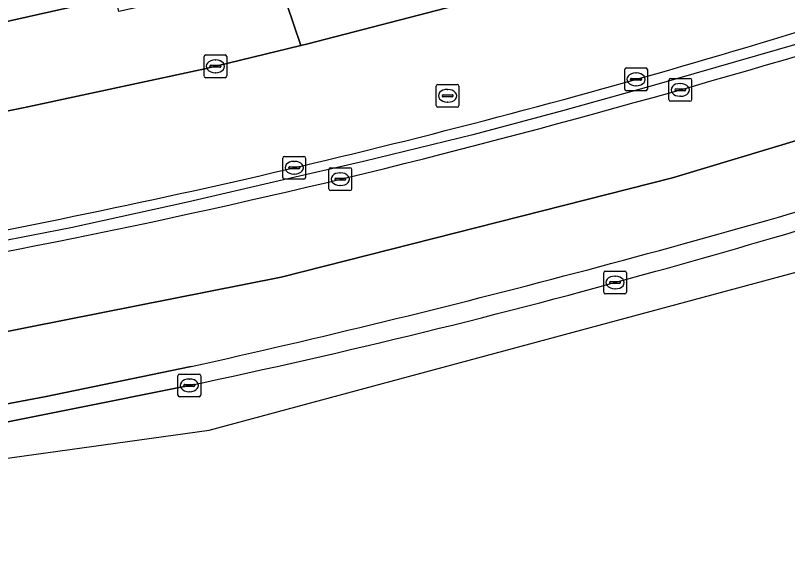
# Model space of a CAD drawing. Extents: x 161838 to 162344, y 381620 to 382160.
# Drawn here: x 162205.58 to 162239.49, y 381619.9 to 381644.21 of the extents above; entities that cross this region are included whole.
import ezdxf

# ---------------------------------------------------------------- set-up
doc = ezdxf.new("R2010")
doc.units = 0
for name, color, linetype in [('IMGEO_Berm_open', 7, 'Continuous'), ('IMGEO_Hek', 7, 'Continuous'), ('IMGEO_Kolk', 7, 'Continuous'), ('IMGEO_Pand', 7, 'Continuous'), ('IMGEO_Rijbaan_lokaal_open', 7, 'Continuous'), ('IMGEO_Rijbaan_regionaal_gesloten', 7, 'Continuous'), ('IMGEO_Rioolput', 7, 'Continuous'), ('IMGEO_Voetpad_open', 7, 'Continuous')]:
    doc.layers.add(name, color=color, linetype=linetype)

msp = doc.modelspace()

# ---------------------------------------------------------------- linework, layer by layer
at = {"layer": 'IMGEO_Berm_open'}
for points in [[(162213.304, 381628.78), (162206.862, 381627.445), (162202.178, 381626.577), (162200.575, 381626.313), (162197.654, 381625.82)], [(162183.072, 381622.703), (162196.222, 381624.571), (162202.615, 381625.821), (162213.216, 381627.95)]]:
    msp.add_lwpolyline(points, dxfattribs=at)
for centre, radius, start, end in [((162120.639, 382045.642), 420.486, 285.34665, 289.11306), ((162137.649, 381978.348), 350.134, 281.02648, 287.29289), ((162141.246, 381964.503), 336.79, 280.87362, 285.61919), ((162122.85, 382030.969), 413.151, 285.56323, 287.94028), ((162115.301, 382067.41), 449.445, 282.59478, 287.02725), ((162147.07, 381942.387), 321.319, 281.87964, 285.64064)]:
    msp.add_arc(centre, radius, start, end, dxfattribs=at)
at = {"layer": 'IMGEO_Hek'}
msp.add_lwpolyline([(162241.823, 381643.497), (162233.545, 381641.12), (162229.612, 381640.011), (162225.666, 381638.966), (162220.873, 381637.787), (162217.165, 381636.942), (162213.136, 381635.998), (162208.014, 381634.881), (162199.733, 381633.272), (162194.605, 381632.38), (162187.696, 381631.333), (162181.837, 381630.583), (162175.425, 381629.906), (162170.79, 381629.51), (162167.399, 381629.27), (162161.318, 381628.942), (162155.604, 381628.756), (162151.691, 381628.719), (162146.625, 381628.693), (162143.587, 381628.688), (162139.006, 381628.698), (162137.794, 381628.704)], dxfattribs=at)
at = {"layer": 'IMGEO_Kolk'}
for p, q in [((162213.865, 381641.548), (162213.865, 381642.4)), ((162213.94, 381642.474), (162214.792, 381642.474)), ((162214.866, 381642.4), (162214.866, 381641.548)), ((162214.124, 381641.968), (162214.124, 381641.98)), ((162214.167, 381642.017), (162214.565, 381642.017)), ((162214.353, 381642.254), (162214.378, 381642.254)), ((162214.608, 381641.98), (162214.608, 381641.968)), ((162214.562, 381641.931), (162214.164, 381641.931)), ((162214.376, 381641.694), (162214.351, 381641.694)), ((162232.338, 381640.975), (162232.338, 381641.827)), ((162232.413, 381641.901), (162233.265, 381641.901)), ((162232.826, 381641.681), (162232.851, 381641.681)), ((162233.339, 381641.827), (162233.339, 381640.975)), ((162214.792, 381641.474), (162213.94, 381641.474)), ((162232.597, 381641.395), (162232.597, 381641.407)), ((162233.035, 381641.358), (162232.637, 381641.358)), ((162232.64, 381641.444), (162233.038, 381641.444)), ((162233.081, 381641.407), (162233.081, 381641.395)), ((162234.278, 381640.513), (162234.278, 381641.365)), ((162234.353, 381641.439), (162235.205, 381641.439)), ((162235.279, 381641.365), (162235.279, 381640.513)), ((162232.849, 381641.121), (162232.824, 381641.121)), ((162234.537, 381640.933), (162234.537, 381640.945)), ((162234.58, 381640.982), (162234.978, 381640.982)), ((162234.766, 381641.219), (162234.791, 381641.219)), ((162235.021, 381640.945), (162235.021, 381640.933)), ((162233.265, 381640.901), (162232.413, 381640.901)), ((162234.975, 381640.896), (162234.577, 381640.896)), ((162234.789, 381640.659), (162234.764, 381640.659)), ((162235.205, 381640.439), (162234.353, 381640.439)), ((162217.324, 381637.09), (162217.324, 381637.942)), ((162217.399, 381638.016), (162218.251, 381638.016)), ((162218.325, 381637.942), (162218.325, 381637.09)), ((162217.626, 381637.559), (162218.024, 381637.559)), ((162217.812, 381637.796), (162217.837, 381637.796)), ((162217.583, 381637.51), (162217.583, 381637.522)), ((162218.021, 381637.473), (162217.623, 381637.473)), ((162217.835, 381637.236), (162217.81, 381637.236)), ((162218.067, 381637.522), (162218.067, 381637.51)), ((162219.347, 381636.589), (162219.347, 381637.441)), ((162219.422, 381637.515), (162220.274, 381637.515)), ((162219.835, 381637.295), (162219.86, 381637.295)), ((162220.348, 381637.441), (162220.348, 381636.589)), ((162218.251, 381637.016), (162217.399, 381637.016)), ((162219.606, 381637.009), (162219.606, 381637.021)), ((162220.044, 381636.972), (162219.646, 381636.972)), ((162219.649, 381637.058), (162220.047, 381637.058)), ((162220.09, 381637.021), (162220.09, 381637.009)), ((162219.858, 381636.735), (162219.833, 381636.735)), ((162220.274, 381636.515), (162219.422, 381636.515)), ((162231.416, 381632.048), (162231.416, 381632.9)), ((162231.491, 381632.974), (162232.343, 381632.974)), ((162232.417, 381632.9), (162232.417, 381632.048)), ((162231.675, 381632.468), (162231.675, 381632.48)), ((162231.718, 381632.517), (162232.116, 381632.517)), ((162231.904, 381632.754), (162231.929, 381632.754)), ((162232.159, 381632.48), (162232.159, 381632.468)), ((162232.113, 381632.431), (162231.715, 381632.431)), ((162231.927, 381632.194), (162231.902, 381632.194)), ((162232.343, 381631.974), (162231.491, 381631.974)), ((162212.794, 381628.452), (162213.646, 381628.452)), ((162212.719, 381627.526), (162212.719, 381628.378)), ((162213.207, 381628.232), (162213.232, 381628.232)), ((162213.72, 381628.378), (162213.72, 381627.526)), ((162212.978, 381627.946), (162212.978, 381627.958)), ((162213.416, 381627.909), (162213.018, 381627.909)), ((162213.021, 381627.995), (162213.419, 381627.995)), ((162213.462, 381627.958), (162213.462, 381627.946)), ((162213.646, 381627.452), (162212.794, 381627.452)), ((162213.23, 381627.672), (162213.205, 381627.672))]:
    msp.add_line(p, q, dxfattribs=at)
for points in [[(162213.865, 381641.548), (162213.865, 381642.4)], [(162213.94, 381642.474), (162214.792, 381642.474)], [(162214.866, 381642.4), (162214.866, 381641.548)], [(162232.338, 381640.975), (162232.338, 381641.827)], [(162232.413, 381641.901), (162233.265, 381641.901)], [(162233.339, 381641.827), (162233.339, 381640.975)], [(162214.792, 381641.474), (162213.94, 381641.474)], [(162234.278, 381640.513), (162234.278, 381641.365)], [(162234.353, 381641.439), (162235.205, 381641.439)], [(162235.279, 381641.365), (162235.279, 381640.513)], [(162233.265, 381640.901), (162232.413, 381640.901)], [(162235.205, 381640.439), (162234.353, 381640.439)], [(162217.324, 381637.09), (162217.324, 381637.942)], [(162217.399, 381638.016), (162218.251, 381638.016)], [(162218.325, 381637.942), (162218.325, 381637.09)], [(162219.347, 381636.589), (162219.347, 381637.441)], [(162219.422, 381637.515), (162220.274, 381637.515)], [(162220.348, 381637.441), (162220.348, 381636.589)], [(162218.251, 381637.016), (162217.399, 381637.016)], [(162220.274, 381636.515), (162219.422, 381636.515)], [(162231.416, 381632.048), (162231.416, 381632.9)], [(162231.491, 381632.974), (162232.343, 381632.974)], [(162232.417, 381632.9), (162232.417, 381632.048)], [(162232.343, 381631.974), (162231.491, 381631.974)], [(162212.794, 381628.452), (162213.646, 381628.452)], [(162212.719, 381627.526), (162212.719, 381628.378)], [(162213.72, 381628.378), (162213.72, 381627.526)], [(162213.646, 381627.452), (162212.794, 381627.452)]]:
    msp.add_lwpolyline(points, dxfattribs=at)
for centre, radius, start, end in [((162213.942, 381642.398), 0.0765, 91.552, 178.448), ((162213.942, 381642.398), 0.0765, 91.552, 178.448), ((162214.79, 381642.398), 0.0765, 1.552, 88.448), ((162214.79, 381642.398), 0.0765, 1.552, 88.448), ((162214.164, 381641.977), 0.0403, 85.8775, 175.7526), ((162214.161, 381641.967), 0.0366, 178.938, 274.7102), ((162214.565, 381641.974), 0.043, 264.8664, 352.4533), ((162214.569, 381641.979), 0.0386, 1.7309, 96.639), ((162232.415, 381641.825), 0.0765, 91.552, 178.448), ((162232.415, 381641.825), 0.0765, 91.552, 178.448), ((162233.263, 381641.825), 0.0765, 1.552, 88.448), ((162233.263, 381641.825), 0.0765, 1.552, 88.448), ((162213.942, 381641.55), 0.0765, 181.552, 268.448), ((162213.942, 381641.55), 0.0765, 181.552, 268.448), ((162214.79, 381641.55), 0.0765, 271.552, 358.448), ((162214.79, 381641.55), 0.0765, 271.552, 358.448), ((162232.637, 381641.404), 0.0403, 85.8775, 175.7526), ((162232.634, 381641.394), 0.0366, 178.938, 274.7102), ((162233.038, 381641.401), 0.043, 264.8664, 352.4533), ((162233.042, 381641.406), 0.0386, 1.7309, 96.639), ((162234.355, 381641.363), 0.0765, 91.552, 178.448), ((162234.355, 381641.363), 0.0765, 91.552, 178.448), ((162235.203, 381641.363), 0.0765, 1.552, 88.448), ((162235.203, 381641.363), 0.0765, 1.552, 88.448), ((162232.415, 381640.977), 0.0765, 181.552, 268.448), ((162232.415, 381640.977), 0.0765, 181.552, 268.448), ((162233.263, 381640.977), 0.0765, 271.552, 358.448), ((162233.263, 381640.977), 0.0765, 271.552, 358.448), ((162234.577, 381640.942), 0.0403, 85.8775, 175.7526), ((162234.982, 381640.944), 0.0386, 1.7309, 96.639), ((162234.574, 381640.932), 0.0366, 178.938, 274.7102), ((162234.978, 381640.939), 0.043, 264.8664, 352.4533), ((162234.355, 381640.515), 0.0765, 181.552, 268.448), ((162234.355, 381640.515), 0.0765, 181.552, 268.448), ((162235.203, 381640.515), 0.0765, 271.552, 358.448), ((162235.203, 381640.515), 0.0765, 271.552, 358.448), ((162217.401, 381637.94), 0.0765, 91.552, 178.448), ((162217.401, 381637.94), 0.0765, 91.552, 178.448), ((162218.249, 381637.94), 0.0765, 1.552, 88.448), ((162218.249, 381637.94), 0.0765, 1.552, 88.448), ((162217.623, 381637.519), 0.0403, 85.8775, 175.7526), ((162218.028, 381637.521), 0.0386, 1.7309, 96.639), ((162217.62, 381637.509), 0.0366, 178.938, 274.7102), ((162218.024, 381637.516), 0.043, 264.8664, 352.4533), ((162219.424, 381637.439), 0.0765, 91.552, 178.448), ((162219.424, 381637.439), 0.0765, 91.552, 178.448), ((162220.272, 381637.439), 0.0765, 1.552, 88.448), ((162220.272, 381637.439), 0.0765, 1.552, 88.448), ((162217.401, 381637.092), 0.0765, 181.552, 268.448), ((162217.401, 381637.092), 0.0765, 181.552, 268.448), ((162218.249, 381637.092), 0.0765, 271.552, 358.448), ((162218.249, 381637.092), 0.0765, 271.552, 358.448), ((162219.646, 381637.018), 0.0403, 85.8775, 175.7526), ((162219.643, 381637.008), 0.0366, 178.938, 274.7102), ((162220.047, 381637.015), 0.043, 264.8664, 352.4533), ((162220.051, 381637.02), 0.0386, 1.7309, 96.639), ((162219.424, 381636.591), 0.0765, 181.552, 268.448), ((162219.424, 381636.591), 0.0765, 181.552, 268.448), ((162220.272, 381636.591), 0.0765, 271.552, 358.448), ((162220.272, 381636.591), 0.0765, 271.552, 358.448), ((162231.493, 381632.898), 0.0765, 91.552, 178.448), ((162231.493, 381632.898), 0.0765, 91.552, 178.448), ((162232.341, 381632.898), 0.0765, 1.552, 88.448), ((162232.341, 381632.898), 0.0765, 1.552, 88.448), ((162231.715, 381632.477), 0.0403, 85.8775, 175.7526), ((162231.712, 381632.467), 0.0366, 178.938, 274.7102), ((162232.116, 381632.474), 0.043, 264.8664, 352.4533), ((162232.12, 381632.479), 0.0386, 1.7309, 96.639), ((162231.493, 381632.05), 0.0765, 181.552, 268.448), ((162231.493, 381632.05), 0.0765, 181.552, 268.448), ((162232.341, 381632.05), 0.0765, 271.552, 358.448), ((162232.341, 381632.05), 0.0765, 271.552, 358.448), ((162212.796, 381628.376), 0.0765, 91.552, 178.448), ((162212.796, 381628.376), 0.0765, 91.552, 178.448), ((162213.644, 381628.376), 0.0765, 1.552, 88.448), ((162213.644, 381628.376), 0.0765, 1.552, 88.448), ((162213.018, 381627.955), 0.0403, 85.8775, 175.7526), ((162213.015, 381627.945), 0.0366, 178.938, 274.7102), ((162213.419, 381627.952), 0.043, 264.8664, 352.4533), ((162213.423, 381627.957), 0.0386, 1.7309, 96.639), ((162212.796, 381627.528), 0.0765, 181.552, 268.448), ((162212.796, 381627.528), 0.0765, 181.552, 268.448), ((162213.644, 381627.528), 0.0765, 271.552, 358.448), ((162213.644, 381627.528), 0.0765, 271.552, 358.448)]:
    msp.add_arc(centre, radius, start, end, dxfattribs=at)
for centre, major_axis, ratio, start_param, end_param in [((162214.352, 381641.974), (-0.387, 0.002), 0.722429, 4.712389, 7.853982), ((162214.377, 381641.974), (-0.39, 0.002), 0.717154, 1.570796, 4.712389), ((162232.825, 381641.401), (-0.387, 0.002), 0.722429, 4.712389, 7.853982), ((162232.85, 381641.401), (-0.39, 0.002), 0.717154, 1.570796, 4.712389), ((162234.765, 381640.939), (-0.387, 0.002), 0.722429, 4.712389, 7.853982), ((162234.79, 381640.939), (-0.39, 0.002), 0.717154, 1.570796, 4.712389), ((162217.811, 381637.516), (-0.387, 0.002), 0.722429, 4.712389, 7.853982), ((162217.836, 381637.516), (-0.39, 0.002), 0.717154, 1.570796, 4.712389), ((162219.834, 381637.015), (-0.387, 0.002), 0.722429, 4.712389, 7.853982), ((162219.859, 381637.015), (-0.39, 0.002), 0.717154, 1.570796, 4.712389), ((162231.903, 381632.474), (-0.387, 0.002), 0.722429, 4.712389, 7.853982), ((162231.928, 381632.474), (-0.39, 0.002), 0.717154, 1.570796, 4.712389), ((162213.206, 381627.952), (-0.387, 0.002), 0.722429, 4.712389, 7.853982), ((162213.231, 381627.952), (-0.39, 0.002), 0.717154, 1.570796, 4.712389)]:
    msp.add_ellipse(centre, major_axis=major_axis, ratio=ratio, start_param=start_param, end_param=end_param, dxfattribs=at)
at = {"layer": 'IMGEO_Pand'}
msp.add_lwpolyline([(162201.622, 381655.682), (162201.738, 381655.172), (162204.337, 381643.756), (162209.978, 381645.034), (162208.561, 381651.251), (162208.43, 381651.826), (162205.831, 381651.236), (162204.663, 381656.373)], close=True, dxfattribs=at)
at = {"layer": 'IMGEO_Rijbaan_lokaal_open'}
msp.add_lwpolyline([(162241.729, 381644.041), (162242.385, 381644.249), (162241.048, 381649.166), (162236.593, 381647.788), (162229.134, 381645.75), (162228.937, 381645.699), (162218.428, 381642.967), (162218.121, 381642.892), (162213.893, 381641.857), (162205.924, 381640.149), (162199.956, 381638.956)], dxfattribs=at)
msp.add_arc((162137.649, 381978.348), 350.134, 281.02648, 287.29289, dxfattribs=at)
at = {"layer": 'IMGEO_Rijbaan_regionaal_gesloten'}
for points in [[(162114.157, 381628.746), (162105.124, 381628.816), (162089.317, 381629.313), (162079.706, 381629.703), (162074.823, 381630.031), (162066.237, 381630.607), (162065.762, 381627.224), (162074.598, 381626.568), (162101.225, 381625.613), (162133.688, 381624.885), (162151.965, 381624.703), (162167.196, 381625.249), (162193.384, 381627.978), (162217.254, 381632.709), (162234.44, 381637.075), (162251.353, 381642.169), (162267.176, 381648.082), (162286.544, 381657.725), (162299.911, 381665.73), (162311.76, 381673.667), (162310.287, 381676.584), (162309.574, 381676.189), (162291.311, 381664.585)], [(162296.107, 381659.834), (162313.323, 381670.573), (162311.76, 381673.667), (162299.911, 381665.73), (162286.544, 381657.725), (162267.176, 381648.082), (162251.353, 381642.169), (162234.44, 381637.075), (162217.254, 381632.709), (162193.384, 381627.978), (162167.196, 381625.249), (162151.965, 381624.703), (162133.688, 381624.885), (162101.225, 381625.613), (162074.598, 381626.568), (162065.762, 381627.224), (162065.33, 381624.15)], [(162166.914, 381621.301), (162156.441, 381620.733), (162153.994, 381620.605), (162134.53, 381620.776), (162126.197, 381620.966), (162114.837, 381621.198), (162100.02, 381621.534), (162090.138, 381621.864), (162075.85, 381622.469), (162074.337, 381622.567), (162068.187, 381622.967), (162063.349, 381623.412), (162063.24, 381621.454), (162063.65, 381621.399), (162170.29, 381619.903), (162214.084, 381625.981), (162255.949, 381637.267), (162286.839, 381649.945), (162318.167, 381662.803)], [(162197.654, 381625.82), (162200.575, 381626.313), (162202.178, 381626.577), (162206.862, 381627.445), (162213.304, 381628.78)], [(162213.216, 381627.95), (162202.615, 381625.821), (162196.222, 381624.571), (162183.072, 381622.703)]]:
    msp.add_lwpolyline(points, dxfattribs=at)
for centre, radius, start, end in [((162120.639, 382045.642), 420.486, 285.34665, 289.11306), ((162141.246, 381964.503), 336.79, 280.87362, 285.61919), ((162122.85, 382030.969), 413.151, 285.56323, 287.94028), ((162115.301, 382067.41), 449.445, 282.59478, 287.02725), ((162147.07, 381942.387), 321.319, 281.87964, 285.64064)]:
    msp.add_arc(centre, radius, start, end, dxfattribs=at)
at = {"layer": 'IMGEO_Rioolput'}
for p, q in [((162224.06, 381640.251), (162224.06, 381641.103)), ((162224.135, 381641.177), (162224.987, 381641.177)), ((162224.548, 381640.957), (162224.573, 381640.957)), ((162225.061, 381641.103), (162225.061, 381640.251)), ((162224.319, 381640.671), (162224.319, 381640.683)), ((162224.757, 381640.634), (162224.359, 381640.634)), ((162224.362, 381640.72), (162224.76, 381640.72)), ((162224.803, 381640.683), (162224.803, 381640.671)), ((162224.571, 381640.397), (162224.546, 381640.397)), ((162224.987, 381640.177), (162224.135, 381640.177))]:
    msp.add_line(p, q, dxfattribs=at)
for points in [[(162224.06, 381640.251), (162224.06, 381641.103)], [(162224.135, 381641.177), (162224.987, 381641.177)], [(162225.061, 381641.103), (162225.061, 381640.251)], [(162224.987, 381640.177), (162224.135, 381640.177)]]:
    msp.add_lwpolyline(points, dxfattribs=at)
for centre, radius, start, end in [((162224.137, 381641.101), 0.0765, 91.552, 178.448), ((162224.137, 381641.101), 0.0765, 91.552, 178.448), ((162224.985, 381641.101), 0.0765, 1.552, 88.448), ((162224.985, 381641.101), 0.0765, 1.552, 88.448), ((162224.359, 381640.68), 0.0403, 85.8775, 175.7526), ((162224.356, 381640.67), 0.0366, 178.938, 274.7102), ((162224.76, 381640.677), 0.043, 264.8664, 352.4533), ((162224.764, 381640.682), 0.0386, 1.7309, 96.639), ((162224.137, 381640.253), 0.0765, 181.552, 268.448), ((162224.137, 381640.253), 0.0765, 181.552, 268.448), ((162224.985, 381640.253), 0.0765, 271.552, 358.448), ((162224.985, 381640.253), 0.0765, 271.552, 358.448)]:
    msp.add_arc(centre, radius, start, end, dxfattribs=at)
for centre, major_axis, ratio, start_param, end_param in [((162224.547, 381640.677), (-0.387, 0.002), 0.722429, 4.712389, 7.853982), ((162224.572, 381640.677), (-0.39, 0.002), 0.717154, 1.570796, 4.712389)]:
    msp.add_ellipse(centre, major_axis=major_axis, ratio=ratio, start_param=start_param, end_param=end_param, dxfattribs=at)
at = {"layer": 'IMGEO_Voetpad_open'}
for points in [[(162240.82, 381653.616), (162235.235, 381651.957), (162235.43, 381651.303), (162234.92, 381651.151), (162230.726, 381649.906), (162230.543, 381650.524), (162228.239, 381649.84), (162224.618, 381648.697), (162220.275, 381647.442), (162216.887, 381646.538), (162218.121, 381642.892), (162218.428, 381642.967), (162228.937, 381645.699), (162229.134, 381645.75), (162236.593, 381647.788), (162241.048, 381649.166)], [(162199.956, 381638.956), (162205.924, 381640.149), (162213.893, 381641.857), (162218.121, 381642.892), (162216.887, 381646.538), (162214.157, 381645.917), (162214.292, 381645.325), (162210.127, 381644.378), (162209.978, 381645.034), (162204.337, 381643.756), (162198.335, 381642.391), (162198.442, 381641.649), (162194.18, 381641.034), (162194.097, 381641.605), (162191.344, 381641.208), (162190.207, 381640.947), (162187.44, 381640.547), (162187.55, 381639.782), (162183.361, 381639.177), (162183.28, 381639.742), (162177.565, 381639.1), (162171.735, 381638.445), (162171.763, 381637.741), (162167.497, 381637.575)]]:
    msp.add_lwpolyline(points, dxfattribs=at)

doc.saveas('drawing.dxf')
